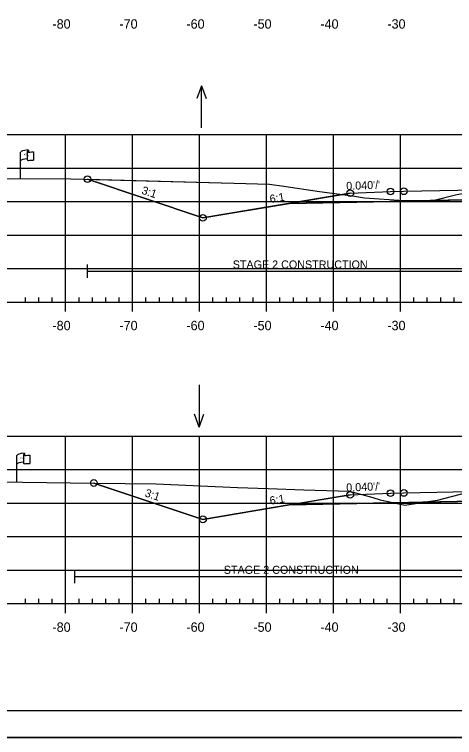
# Model space of a CAD drawing. Extents: x 1365647 to 1367999, y 387113 to 400173.
# Drawn here: x 1365806.5 to 1365872.2, y 397186.3 to 397294.2 of the extents above; entities that cross this region are included whole.
import ezdxf

# ---------------------------------------------------------------- set-up
doc = ezdxf.new("R2010")
doc.units = 0
for name, color, linetype in [('E_Existing ROW', 7, 'Continuous'), ('R_Alt Surface', 7, 'Continuous'), ('R_Axis', 7, 'Continuous'), ('R_Axis Annot', 7, 'Continuous'), ('R_Border', 7, 'Continuous'), ('R_Contours', 7, 'Continuous'), ('R_Exist Surface', 7, 'Continuous'), ('R_Fin Surface', 7, 'Continuous'), ('R_Fin Surface Annot', 7, 'Continuous'), ('R_Grid', 7, 'Continuous'), ('R_No Plot', 7, 'Continuous'), ('R_Proposed Const Limits', 7, 'Continuous'), ('R_Water', 7, 'Continuous'), ('R_Water Annot', 7, 'Continuous')]:
    doc.layers.add(name, color=color, linetype=linetype)

msp = doc.modelspace()

# ---------------------------------------------------------------- linework, layer by layer
at = {"layer": 'E_Existing ROW'}
for p, q in [((1365807.37, 397269.68), (1365807.37, 397273.63)), ((1365808.37, 397273.73), (1365808.37, 397273.71)), ((1365808.37, 397273.71), (1365808.37, 397272.49)), ((1365808.54, 397273.88), (1365808.54, 397273.64)), ((1365809.31, 397273.69), (1365809.31, 397272.45)), ((1365806.81, 397224.42), (1365806.81, 397228.37)), ((1365807.81, 397228.47), (1365807.81, 397228.45)), ((1365807.81, 397228.45), (1365807.81, 397227.23)), ((1365807.97, 397228.62), (1365807.97, 397228.38)), ((1365808.74, 397228.43), (1365808.74, 397227.19))]:
    msp.add_line(p, q, dxfattribs=at)
for centre, radius, start, end in [((1365808.45, 397273.73), 0.078, 88.6458, 274.2828), ((1365808.46, 397273.88), 0.0783, 263.0712, 93.9564), ((1365808.45, 397272.49), 0.0783, 180, 273.9564), ((1365807.88, 397228.47), 0.078, 88.6458, 274.2828), ((1365807.9, 397228.62), 0.0783, 263.0712, 93.9564), ((1365807.88, 397227.23), 0.0783, 180, 273.9564)]:
    msp.add_arc(centre, radius, start, end, dxfattribs=at)
for centre, major_axis, ratio, start_param, end_param in [((1365808.96, 397273.67), (-1.58, -0.04), 0.19887, 5.030368, 6.283185), ((1365809.66, 397273.79), (-1.23, -0.13), 0.052933, 0.159456, 1.268315), ((1365808.95, 397272.36), (-1.58, -0.04), 0.19887, 5.083035, 6.194897), ((1365809.66, 397272.55), (-1.23, -0.13), 0.052933, 0.159456, 1.268315), ((1365808.39, 397228.42), (-1.58, -0.04), 0.19887, 5.030368, 6.283185), ((1365809.1, 397228.53), (-1.23, -0.13), 0.052933, 0.159456, 1.268315), ((1365808.39, 397227.1), (-1.58, -0.04), 0.19887, 5.083035, 6.194897), ((1365809.1, 397227.29), (-1.23, -0.13), 0.052933, 0.159456, 1.268315)]:
    msp.add_ellipse(centre, major_axis=major_axis, ratio=ratio, start_param=start_param, end_param=end_param, dxfattribs=at)
at = {"layer": 'R_Alt Surface'}
for points in [[(1365847.47, 397265.99), (1365862.59, 397266.29), (1365882.51, 397266.69), (1365882.51, 397267.98), (1365894.09, 397268.21), (1365906.23, 397267.96), (1365906.23, 397266.68), (1365925.59, 397266.29), (1365940.72, 397265.99)], [(1365847.47, 397220.98), (1365862.59, 397221.28), (1365882.6, 397221.68), (1365882.6, 397222.97), (1365894.09, 397223.2), (1365906.31, 397222.96), (1365906.31, 397221.67), (1365925.59, 397221.28), (1365940.72, 397220.98)]]:
    msp.add_lwpolyline(points, dxfattribs=at)
at = {"layer": 'R_Axis'}
for p, q in [((1365808.09, 397251.26), (1365808.09, 397251.96)), ((1365810.09, 397251.26), (1365810.09, 397251.96)), ((1365812.09, 397251.26), (1365812.09, 397251.96)), ((1365816.09, 397251.26), (1365816.09, 397251.96)), ((1365818.09, 397251.26), (1365818.09, 397251.96)), ((1365820.09, 397251.26), (1365820.09, 397251.96)), ((1365822.09, 397251.26), (1365822.09, 397251.96)), ((1365826.09, 397251.26), (1365826.09, 397251.96)), ((1365828.09, 397251.26), (1365828.09, 397251.96)), ((1365830.09, 397251.26), (1365830.09, 397251.96)), ((1365832.09, 397251.26), (1365832.09, 397251.96)), ((1365836.09, 397251.26), (1365836.09, 397251.96)), ((1365838.09, 397251.26), (1365838.09, 397251.96)), ((1365840.09, 397251.26), (1365840.09, 397251.96)), ((1365842.09, 397251.26), (1365842.09, 397251.96)), ((1365846.09, 397251.26), (1365846.09, 397251.96)), ((1365848.09, 397251.26), (1365848.09, 397251.96)), ((1365850.09, 397251.26), (1365850.09, 397251.96)), ((1365852.09, 397251.26), (1365852.09, 397251.96)), ((1365856.09, 397251.26), (1365856.09, 397251.96)), ((1365858.09, 397251.26), (1365858.09, 397251.96)), ((1365860.09, 397251.26), (1365860.09, 397251.96)), ((1365862.09, 397251.26), (1365862.09, 397251.96)), ((1365866.09, 397251.26), (1365866.09, 397251.96)), ((1365868.09, 397251.26), (1365868.09, 397251.96)), ((1365870.09, 397251.26), (1365870.09, 397251.96)), ((1365872.09, 397251.26), (1365872.09, 397251.96)), ((1365749.09, 397251.26), (1366039.09, 397251.26)), ((1365814.09, 397249.86), (1365814.09, 397251.26)), ((1365824.09, 397249.86), (1365824.09, 397251.26)), ((1365834.09, 397249.86), (1365834.09, 397251.26)), ((1365844.09, 397249.86), (1365844.09, 397251.26)), ((1365854.09, 397249.86), (1365854.09, 397251.26)), ((1365864.09, 397249.86), (1365864.09, 397251.26)), ((1365749.09, 397206.26), (1366039.09, 397206.26)), ((1365808.09, 397206.26), (1365808.09, 397206.96)), ((1365810.09, 397206.26), (1365810.09, 397206.96)), ((1365812.09, 397206.26), (1365812.09, 397206.96)), ((1365814.09, 397204.86), (1365814.09, 397206.26)), ((1365816.09, 397206.26), (1365816.09, 397206.96)), ((1365818.09, 397206.26), (1365818.09, 397206.96)), ((1365820.09, 397206.26), (1365820.09, 397206.96)), ((1365822.09, 397206.26), (1365822.09, 397206.96)), ((1365824.09, 397204.86), (1365824.09, 397206.26)), ((1365826.09, 397206.26), (1365826.09, 397206.96)), ((1365828.09, 397206.26), (1365828.09, 397206.96)), ((1365830.09, 397206.26), (1365830.09, 397206.96)), ((1365832.09, 397206.26), (1365832.09, 397206.96)), ((1365834.09, 397204.86), (1365834.09, 397206.26)), ((1365836.09, 397206.26), (1365836.09, 397206.96)), ((1365838.09, 397206.26), (1365838.09, 397206.96)), ((1365840.09, 397206.26), (1365840.09, 397206.96)), ((1365842.09, 397206.26), (1365842.09, 397206.96)), ((1365844.09, 397204.86), (1365844.09, 397206.26)), ((1365846.09, 397206.26), (1365846.09, 397206.96)), ((1365848.09, 397206.26), (1365848.09, 397206.96)), ((1365850.09, 397206.26), (1365850.09, 397206.96)), ((1365852.09, 397206.26), (1365852.09, 397206.96)), ((1365854.09, 397204.86), (1365854.09, 397206.26)), ((1365856.09, 397206.26), (1365856.09, 397206.96)), ((1365858.09, 397206.26), (1365858.09, 397206.96)), ((1365860.09, 397206.26), (1365860.09, 397206.96)), ((1365862.09, 397206.26), (1365862.09, 397206.96)), ((1365864.09, 397204.86), (1365864.09, 397206.26)), ((1365866.09, 397206.26), (1365866.09, 397206.96)), ((1365868.09, 397206.26), (1365868.09, 397206.96)), ((1365870.09, 397206.26), (1365870.09, 397206.96)), ((1365872.09, 397206.26), (1365872.09, 397206.96))]:
    msp.add_line(p, q, dxfattribs=at)
at = {"layer": 'R_Border'}
msp.add_line((1366052.27, 397190.26), (1365736.09, 397190.26), dxfattribs=at)
at = {"layer": 'R_Contours'}
for points in [[(1365817.35, 397269.59), (1365839.2, 397269.01), (1365844.55, 397268.85), (1365846.69, 397268.54), (1365851.98, 397267.77), (1365856.9, 397267.09), (1365858.73, 397266.82), (1365859.47, 397266.78), (1365863.86, 397266.46), (1365867.21, 397266.4), (1365868.5, 397266.41), (1365862.59, 397266.29), (1365847.47, 397265.99), (1365834.59, 397263.84)], [(1365868.94, 397266.42), (1365872.31, 397267.24), (1365873.53, 397267.53), (1365875.01, 397267.63), (1365876.37, 397267.65), (1365878.62, 397267.77), (1365880.59, 397267.85), (1365882.51, 397267.91), (1365882.51, 397266.69)], [(1365868.5, 397266.41), (1365868.91, 397266.41), (1365868.94, 397266.42)], [(1365818.31, 397224.26), (1365818.35, 397224.26), (1365827.61, 397224.12), (1365839.76, 397223.61), (1365844.35, 397223.43), (1365849.66, 397223.24), (1365856.47, 397223.05), (1365859.95, 397222.08), (1365861.07, 397221.74), (1365863.17, 397221.3), (1365862.59, 397221.28), (1365847.47, 397220.98), (1365834.59, 397218.84)], [(1365867.43, 397221.38), (1365869.6, 397221.72), (1365872.86, 397222.56), (1365873.77, 397222.79), (1365874.48, 397222.77), (1365875.72, 397222.69), (1365876.49, 397222.69), (1365878.36, 397222.77), (1365882.25, 397222.96), (1365882.6, 397222.97), (1365882.6, 397221.68)], [(1365863.17, 397221.3), (1365864.52, 397221.01), (1365864.73, 397220.96), (1365865.05, 397221.01), (1365867.43, 397221.38)]]:
    msp.add_lwpolyline(points, close=True, dxfattribs=at)
at = {"layer": 'R_Exist Surface'}
for points in [[(1365800.5, 397269.71), (1365814.89, 397269.65), (1365839.2, 397269.01), (1365844.55, 397268.85), (1365846.69, 397268.54), (1365851.98, 397267.77), (1365856.9, 397267.09), (1365858.73, 397266.82), (1365859.47, 397266.78), (1365863.86, 397266.46), (1365867.21, 397266.4), (1365868.91, 397266.41), (1365872.31, 397267.24)], [(1365800.5, 397224.51), (1365818.35, 397224.26), (1365827.61, 397224.12), (1365839.76, 397223.61), (1365844.35, 397223.43), (1365849.66, 397223.24), (1365856.47, 397223.05), (1365859.95, 397222.08), (1365861.07, 397221.74), (1365864.52, 397221.01), (1365864.73, 397220.96), (1365865.05, 397221.01), (1365869.6, 397221.72), (1365872.86, 397222.56)]]:
    msp.add_lwpolyline(points, dxfattribs=at)
at = {"layer": 'R_Fin Surface'}
for points in [[(1365817.35, 397269.59), (1365834.59, 397263.84), (1365852.3, 397266.79), (1365856.59, 397267.51), (1365862.59, 397267.75), (1365864.59, 397267.79), (1365894.09, 397268.38), (1365923.59, 397267.79), (1365925.59, 397267.75), (1365931.59, 397267.51), (1365935.89, 397266.79), (1365953.59, 397263.84), (1365958.13, 397265.35)], [(1365817.35, 397269.59), (1365834.59, 397263.84), (1365847.47, 397265.99), (1365856.59, 397267.51), (1365862.59, 397267.75), (1365864.59, 397267.79), (1365894.09, 397268.38), (1365923.59, 397267.79), (1365925.59, 397267.75), (1365931.59, 397267.51), (1365940.72, 397265.99), (1365953.59, 397263.84), (1365958.13, 397265.35)], [(1365856.59, 397267.51), (1365862.59, 397267.75), (1365864.59, 397267.79), (1365894.09, 397268.38), (1365923.59, 397267.79), (1365925.59, 397267.75), (1365931.59, 397267.51)], [(1365818.31, 397224.26), (1365834.59, 397218.84), (1365847.47, 397220.98), (1365856.59, 397222.5), (1365862.59, 397222.74), (1365864.59, 397222.78), (1365894.09, 397223.37), (1365923.59, 397222.78), (1365925.59, 397222.74), (1365931.59, 397222.5), (1365940.72, 397220.98), (1365953.59, 397218.84), (1365956.24, 397217.95), (1365964.6, 397220.74)], [(1365856.59, 397222.5), (1365862.59, 397222.74), (1365864.59, 397222.78), (1365894.09, 397223.37), (1365923.59, 397222.78), (1365925.59, 397222.74), (1365931.59, 397222.5)]]:
    msp.add_lwpolyline(points, dxfattribs=at)
at = {"layer": 'R_Grid'}
for p, q in [((1365749.09, 397276.26), (1366039.09, 397276.26)), ((1365814.09, 397251.26), (1365814.09, 397276.26)), ((1365824.09, 397251.26), (1365824.09, 397276.26)), ((1365834.09, 397251.26), (1365834.09, 397276.26)), ((1365844.09, 397251.26), (1365844.09, 397276.26)), ((1365854.09, 397251.26), (1365854.09, 397276.26)), ((1365864.09, 397251.26), (1365864.09, 397276.26)), ((1365749.09, 397271.26), (1366039.09, 397271.26)), ((1365749.09, 397266.26), (1366039.09, 397266.26)), ((1365749.09, 397261.26), (1366039.09, 397261.26)), ((1365749.09, 397256.26), (1366039.09, 397256.26)), ((1365749.09, 397251.26), (1366039.09, 397251.26)), ((1365749.09, 397231.26), (1366039.09, 397231.26)), ((1365814.09, 397206.26), (1365814.09, 397231.26)), ((1365824.09, 397206.26), (1365824.09, 397231.26)), ((1365834.09, 397206.26), (1365834.09, 397231.26)), ((1365844.09, 397206.26), (1365844.09, 397231.26)), ((1365854.09, 397206.26), (1365854.09, 397231.26)), ((1365864.09, 397206.26), (1365864.09, 397231.26)), ((1365749.09, 397226.26), (1366039.09, 397226.26)), ((1365749.09, 397221.26), (1366039.09, 397221.26)), ((1365749.09, 397216.26), (1366039.09, 397216.26)), ((1365749.09, 397211.26), (1366039.09, 397211.26)), ((1365749.09, 397206.26), (1366039.09, 397206.26))]:
    msp.add_line(p, q, dxfattribs=at)
at = {"layer": 'R_No Plot'}
msp.add_line((1365723.69, 397186.29), (1366057.03, 397186.29), dxfattribs=at)
msp.add_lwpolyline([(1365723.69, 397399.62), (1366057.03, 397399.62), (1366057.03, 397186.28), (1365723.69, 397186.28)], close=True, dxfattribs=at)
for centre in [(1365817.35, 397269.59), (1365817.35, 397269.59), (1365856.59, 397267.51), (1365856.59, 397267.51), (1365856.59, 397267.51), (1365856.59, 397267.51), (1365856.59, 397267.51), (1365862.59, 397267.75), (1365862.59, 397267.75), (1365862.59, 397267.75), (1365862.59, 397267.75), (1365862.59, 397267.75), (1365864.59, 397267.79), (1365864.59, 397267.79), (1365864.59, 397267.79), (1365864.59, 397267.79), (1365864.59, 397267.79), (1365834.59, 397263.84), (1365834.59, 397263.84), (1365834.59, 397263.84), (1365834.59, 397263.84), (1365834.59, 397263.84), (1365818.31, 397224.26), (1365818.31, 397224.26), (1365856.59, 397222.5), (1365856.59, 397222.5), (1365856.59, 397222.5), (1365856.59, 397222.5), (1365856.59, 397222.5), (1365862.59, 397222.74), (1365862.59, 397222.74), (1365862.59, 397222.74), (1365862.59, 397222.74), (1365862.59, 397222.74), (1365864.59, 397222.78), (1365864.59, 397222.78), (1365864.59, 397222.78), (1365864.59, 397222.78), (1365864.59, 397222.78), (1365834.59, 397218.84), (1365834.59, 397218.84), (1365834.59, 397218.84), (1365834.59, 397218.84), (1365834.59, 397218.84)]:
    msp.add_circle(centre, 0.5, dxfattribs=at)
at = {"layer": 'R_Proposed Const Limits'}
for points in [[(1365856.59, 397267.51), (1365834.59, 397263.84), (1365817.35, 397269.59)], [(1365856.59, 397222.5), (1365834.59, 397218.84), (1365818.31, 397224.26)]]:
    msp.add_lwpolyline(points, dxfattribs=at)
at = {"layer": 'R_Water'}
for p, q in [((1365817.35, 397254.88), (1365817.35, 397256.88)), ((1365817.35, 397255.88), (1365882.51, 397255.88)), ((1365815.46, 397209.32), (1365815.46, 397211.32)), ((1365815.46, 397210.32), (1365882.09, 397210.32))]:
    msp.add_line(p, q, dxfattribs=at)
at = {"layer": 'R_Water Annot'}
for p, q in [((1365834.39, 397283.55), (1365833.69, 397281.63)), ((1365834.39, 397277.27), (1365834.39, 397283.55)), ((1365834.39, 397283.55), (1365835.09, 397281.63)), ((1365834.04, 397238.89), (1365834.04, 397232.61)), ((1365834.04, 397232.61), (1365833.34, 397234.53)), ((1365834.04, 397232.61), (1365834.74, 397234.53))]:
    msp.add_line(p, q, dxfattribs=at)

# ---------------------------------------------------------------- texts
at = {"layer": 'E_Existing ROW'}
for s, height, rotation, p in [('R ', 0.2, 9.9884, (1365807.89, 397273.13)), (' O', 0.2, 9.9884, (1365808.04, 397273.18)), ('W', 0.2, 351.1788, (1365808.37, 397273.01)), ('DWB 11-9-07', 0.001, 90, (1365808.54, 397273.64)), ('DWB 11-9-07', 0.001, 5.0717, (1365809.3, 397272.45)), ('DWB 11-9-07', 0.001, 90, (1365807.37, 397269.68)), ('R ', 0.2, 9.9884, (1365807.33, 397227.87)), (' O', 0.2, 9.9884, (1365807.48, 397227.92)), ('W', 0.2, 351.1788, (1365807.81, 397227.75)), ('DWB 11-9-07', 0.001, 90, (1365807.97, 397228.38)), ('DWB 11-9-07', 0.001, 5.0717, (1365808.73, 397227.19)), ('DWB 11-9-07', 0.001, 90, (1365806.81, 397224.42))]:
    msp.add_text(s, height=height, rotation=rotation, dxfattribs=at).set_placement(p)
at = {"layer": 'R_Axis Annot'}
for s, p in [('-80', (1365812.13, 397292.06)), ('-70', (1365822.13, 397292.06)), ('-60', (1365832.13, 397292.06)), ('-50', (1365842.13, 397292.06)), ('-40', (1365852.13, 397292.06)), ('-30', (1365862.13, 397292.06)), ('-80', (1365812.13, 397247.06)), ('-70', (1365822.13, 397247.06)), ('-60', (1365832.13, 397247.06)), ('-50', (1365842.13, 397247.06)), ('-40', (1365852.13, 397247.06)), ('-30', (1365862.13, 397247.06)), ('-80', (1365812.13, 397202.06)), ('-70', (1365822.13, 397202.06)), ('-60', (1365832.13, 397202.06)), ('-50', (1365842.13, 397202.06)), ('-40', (1365852.13, 397202.06)), ('-30', (1365862.13, 397202.06))]:
    msp.add_text(s, height=1.4, dxfattribs=at).set_placement(p)
at = {"layer": 'R_Fin Surface Annot'}
for s, rotation, p in [("0.040'/'", 2.2906, (1365856.01, 397267.98)), ('3:1', 341.5651, (1365825.34, 397267.45)), ('6:1', 9.4623, (1365844.66, 397266.03)), ("0.040'/'", 2.2906, (1365856.01, 397222.98)), ('3:1', 341.5651, (1365825.82, 397222.29)), ('6:1', 9.4623, (1365844.66, 397221.02))]:
    msp.add_text(s, height=1.2, rotation=rotation, dxfattribs=at).set_placement(p)
at = {"layer": 'R_Water'}
for p in [(1365839.04, 397256.27), (1365837.71, 397210.71)]:
    msp.add_text('STAGE 2 CONSTRUCTION', height=1.2, dxfattribs=at).set_placement(p)

doc.saveas('drawing.dxf')
